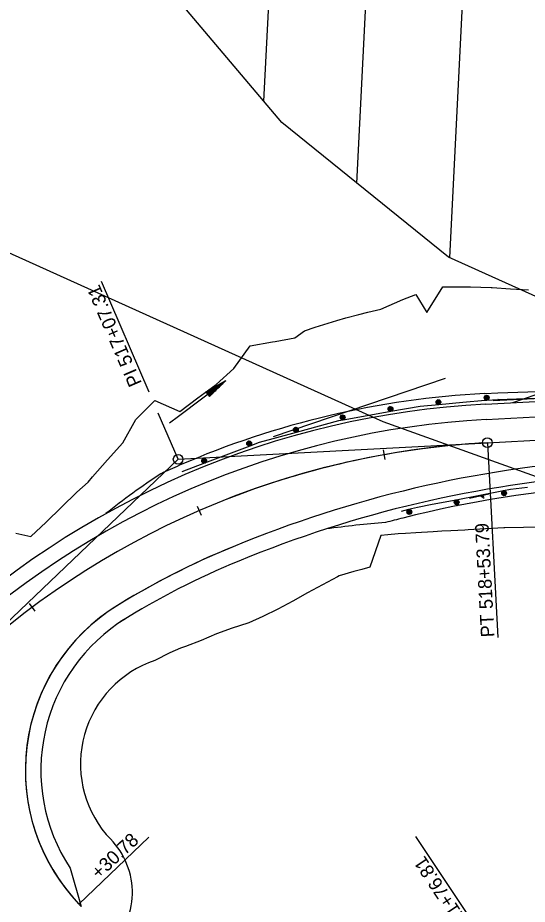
# Model space of a CAD drawing. Extents: x 1300404 to 1323571, y 234004 to 252077.
# Drawn here: x 1310230.7 to 1310493.9, y 241590.4 to 242048.3 of the extents above; entities that cross this region are included whole.
import ezdxf

# ---------------------------------------------------------------- set-up
doc = ezdxf.new("R2010")
doc.units = 0
for name, color, linetype in [('R_Const Limits', 7, 'Continuous'), ('R_Draft', 7, 'Continuous'), ('R_Floodway', 7, 'Continuous'), ('R_Flooplain', 7, 'Continuous'), ('R_Flow Arrows', 7, 'Continuous'), ('R_Guardrail', 7, 'Continuous'), ('R_Horz Alg Annot', 7, 'Continuous'), ('R_Horz Alg Annot Leader', 7, 'Continuous'), ('R_Horz Alg Minor Ticks', 7, 'Continuous'), ('R_Horz Alg Tangents', 7, 'Continuous'), ('R_Lane Edge', 7, 'Continuous'), ('R_MOT', 7, 'Continuous'), ('R_Proposed', 7, 'Continuous'), ('R_Shoulder', 7, 'Continuous')]:
    doc.layers.add(name, color=color, linetype=linetype)

msp = doc.modelspace()

# ---------------------------------------------------------------- linework, layer by layer
at = {"layer": 'R_Const Limits'}
for points in [[(1310229.82, 241782.01), (1310237.51, 241780.3), (1310245.39, 241787.82), (1310253.29, 241795.5), (1310261.33, 241803.16), (1310267.09, 241808.42), (1310269.34, 241811.12), (1310277.05, 241819.98), (1310285.03, 241828.73), (1310291.75, 241840.7), (1310301.62, 241850.57), (1310314.43, 241844.91), (1310323.7, 241852.01), (1310333.19, 241858.91), (1310342.43, 241867.1), (1310350.87, 241878.74), (1310362.35, 241880.88), (1310363.64, 241881.13), (1310373.79, 241883.01), (1310378.91, 241886.52), (1310384.43, 241888.47), (1310395.62, 241891.94), (1310400.29, 241893.23), (1310406.94, 241894.99), (1310411.64, 241896.17), (1310418.36, 241897.7), (1310429.6, 241902.77), (1310436.45, 241905.33), (1310442.11, 241896.06), (1310450.32, 241909.24), (1310452.63, 241909.27), (1310464.55, 241909.23), (1310475.29, 241908.91), (1310475.77, 241908.89), (1310485.34, 241908.3), (1310494.51, 241907.77)], [(1310501.07, 241785.09), (1310491.93, 241785.02), (1310482.4, 241784.82), (1310481.92, 241784.79), (1310472.33, 241784.29), (1310463.37, 241783.72), (1310461.63, 241783.58), (1310454.39, 241783.25), (1310449.89, 241783.03), (1310445.39, 241782.79), (1310436.37, 241782.22), (1310431.05, 241781.93), (1310427.29, 241781.73), (1310421.99, 241781.22), (1310418.25, 241780.85), (1310412.69, 241764.49), (1310408.48, 241763.36), (1310404.28, 241762.18), (1310396.85, 241760.04), (1310395.96, 241759.58), (1310388.13, 241755.41), (1310380.4, 241751.19), (1310372.78, 241746.9), (1310365.14, 241742.84), (1310357.43, 241739.07), (1310350.09, 241735.75), (1310349.63, 241735.61), (1310341.46, 241732.94), (1310333.35, 241730.05), (1310325.51, 241726.54), (1310317.4, 241723.47), (1310314.9, 241722.64), (1310309.35, 241720.2), (1310301.58, 241716.34)]]:
    msp.add_lwpolyline(points, dxfattribs=at)
msp.add_arc((1310319.65, 241662.82), 56.49, 108.6553, 220.0368, dxfattribs=at)
at = {"layer": 'R_Draft'}
for centre, radius, start, end in [((1310574.96, 241212.44), 608.93, 93.92671, 112.49959), ((1310496.44, 241396.96), 408.42, 112.2282, 121.6346), ((1310334.67, 241659.55), 100, 121.6346, 223.6667)]:
    msp.add_arc(centre, radius, start, end, dxfattribs=at)
at = {"layer": 'R_Floodway'}
for p, q in [((1310357.89, 242005.22), (1310391.15, 242669.07)), ((1310405.84, 241962.93), (1310438.79, 242620.79)), ((1310453.96, 241924.23), (1310486.44, 242572.51))]:
    msp.add_line(p, q, dxfattribs=at)
msp.add_lwpolyline([(1312749.18, 241191.87), (1312719.26, 241174.03), (1312375.34, 241167.16), (1311696.89, 241341.68), (1311497.53, 241419.47), (1311333.82, 241508.77), (1311059.08, 241652.06), (1310740.78, 241795.13), (1310453.25, 241924.55), (1310367.2, 241994.21), (1310267.81, 242111.73), (1309996.24, 242391.57), (1309869.69, 242546.75), (1309624.53, 242919.62)], dxfattribs=at)
at = {"layer": 'R_Flooplain'}
msp.add_lwpolyline([(1308850.44, 242983.42), (1308921.9, 242863.68), (1309009.78, 242685.04), (1309044.07, 242596.21), (1309055.9, 242542.38), (1309352.07, 242367.77), (1309503.16, 242292.41), (1309669.46, 242230.8), (1309815.49, 242150.85), (1309936.66, 242057.64), (1310419.39, 241839.75), (1310733.16, 241727.16), (1311043.67, 241597.79), (1311103.17, 241577.86), (1311152.77, 241553.58), (1311178, 241525.7), (1311328.48, 241486.66), (1311553.07, 241380.98), (1311870.34, 241289.99), (1312137.52, 241213.62), (1312460.11, 241035.25), (1312721.15, 240884.18), (1312883.23, 240786.49)], dxfattribs=at)
at = {"layer": 'R_Flow Arrows'}
for p, q in [((1310327.98, 241855.12), (1310338.3, 241860.94)), ((1310329.81, 241852.68), (1310338.3, 241860.94)), ((1310327.98, 241855.12), (1310329.81, 241852.68))]:
    msp.add_line(p, q, dxfattribs=at)
for points in [[(1310309.1, 241839.06), (1310313.7, 241842.53), (1310338.3, 241860.94)], [(1310328.35, 241854.63), (1310332.11, 241857.45)], [(1310328.53, 241854.39), (1310333.51, 241858.11), (1310334.18, 241858.61)], [(1310328.71, 241854.14), (1310333.69, 241857.87), (1310336.24, 241859.77)], [(1310329.08, 241853.66), (1310334.05, 241857.38), (1310336.61, 241859.28)], [(1310329.26, 241853.41), (1310334.24, 241857.14), (1310334.9, 241857.63)], [(1310328.17, 241854.87), (1310330.05, 241856.28)], [(1310329.44, 241853.17), (1310333.2, 241855.99)], [(1310329.62, 241852.93), (1310331.5, 241854.33)]]:
    msp.add_lwpolyline(points, dxfattribs=at)
at = {"layer": 'R_Guardrail'}
for p, q in [((1310486.44, 241849.55), (1310575.18, 241879.76)), ((1310362.89, 241831.94), (1310451.63, 241862.15)), ((1310476.27, 241850.53), (1310619.81, 241858.2)), ((1310476.24, 241850.95), (1310576.21, 241854.29)), ((1310448.76, 241848.72), (1310446.8, 241849.69)), ((1310473.68, 241851), (1310471.71, 241851.97)), ((1310423.99, 241845.2), (1310422.02, 241846.17)), ((1310399.28, 241840.87), (1310397.31, 241841.84)), ((1310375.13, 241834.46), (1310373.16, 241835.43)), ((1310351.02, 241827.4), (1310349.05, 241828.37)), ((1310327.78, 241818.39), (1310325.81, 241819.36)), ((1310482.68, 241801.65), (1310480.72, 241802.62)), ((1310458.16, 241797), (1310456.2, 241797.96)), ((1310469.89, 241801.38), (1310471.73, 241800.19)), ((1310469.89, 241801.38), (1310471.73, 241800.19)), ((1310433.71, 241791.98), (1310431.75, 241792.94))]:
    msp.add_line(p, q, dxfattribs=at)
for points in [[(1310474.18, 241851.86), (1310472.08, 241852.89)], [(1310474.14, 241852.43), (1310472.56, 241853.21)], [(1310423.49, 241845.02), (1310438.63, 241847.68), (1310448.22, 241848.55)], [(1310449.11, 241849.1), (1310446.89, 241850.19)], [(1310448.05, 241848.48), (1310447.04, 241848.98)], [(1310449.26, 241849.58), (1310447.17, 241850.61)], [(1310449.23, 241850.14), (1310447.64, 241850.93)], [(1310448.22, 241848.55), (1310460.67, 241849.68)], [(1310460.67, 241849.68), (1310472.18, 241850.73), (1310473.12, 241850.78)], [(1310474.02, 241851.39), (1310471.8, 241852.48)], [(1310472.97, 241850.76), (1310471.95, 241851.26)], [(1310473.12, 241850.78), (1310478.86, 241851.09), (1310478.79, 241851.08), (1310497.96, 241851.8)], [(1310411.18, 241842.85), (1310423.49, 241845.02)], [(1310424.33, 241845.59), (1310422.11, 241846.68)], [(1310423.28, 241844.96), (1310422.26, 241845.46)], [(1310424.49, 241846.06), (1310422.39, 241847.09)], [(1310424.45, 241846.63), (1310422.86, 241847.41)], [(1310374.72, 241834.26), (1310396.65, 241840.28), (1310398.87, 241840.68)], [(1310399.63, 241841.25), (1310397.41, 241842.35)], [(1310398.57, 241840.63), (1310397.56, 241841.13)], [(1310399.78, 241841.73), (1310397.69, 241842.76)], [(1310399.75, 241842.3), (1310398.16, 241843.08)], [(1310398.87, 241840.68), (1310411.18, 241842.85)], [(1310375.47, 241834.84), (1310373.25, 241835.94)], [(1310374.42, 241834.22), (1310373.4, 241834.72)], [(1310375.63, 241835.32), (1310373.53, 241836.35)], [(1310375.59, 241835.89), (1310374, 241836.67)], [(1310350.76, 241827.17), (1310355.55, 241828.99), (1310362.67, 241830.94)], [(1310362.67, 241830.94), (1310374.72, 241834.26)], [(1310327.38, 241818.31), (1310350.76, 241827.17)], [(1310351.36, 241827.78), (1310349.14, 241828.87)], [(1310350.31, 241827.16), (1310349.29, 241827.66)], [(1310351.52, 241828.26), (1310349.43, 241829.29)], [(1310351.48, 241828.83), (1310349.9, 241829.61)], [(1310315.7, 241813.89), (1310327.38, 241818.31)], [(1310328.13, 241818.77), (1310325.91, 241819.87)], [(1310327.07, 241818.15), (1310326.06, 241818.65)], [(1310328.28, 241819.25), (1310326.19, 241820.28)], [(1310328.25, 241819.82), (1310326.66, 241820.6)], [(1310481.69, 241803.93), (1310457.14, 241799.18)], [(1310483.03, 241802.04), (1310480.81, 241803.13)], [(1310483.18, 241802.51), (1310481.09, 241803.54)], [(1310483.15, 241803.08), (1310481.56, 241803.86)], [(1310494.07, 241805.59), (1310485.24, 241804.62), (1310481.69, 241803.93)], [(1310457.14, 241799.18), (1310444.87, 241796.8)], [(1310458.51, 241797.38), (1310456.29, 241798.47)], [(1310458.66, 241797.85), (1310456.57, 241798.88)], [(1310456.85, 241797.94), (1310458.81, 241796.67)], [(1310456.85, 241797.94), (1310458.81, 241796.67)], [(1310456.85, 241797.94), (1310458.81, 241796.67)], [(1310456.85, 241797.94), (1310458.81, 241796.67)], [(1310458.63, 241798.42), (1310457.04, 241799.2)], [(1310464.11, 241800.2), (1310474.08, 241802.33)], [(1310464.11, 241800.2), (1310474.08, 241802.33)], [(1310470.63, 241801.54), (1310471.58, 241800.92)], [(1310470.63, 241801.54), (1310471.58, 241800.92)], [(1310481.97, 241801.41), (1310480.96, 241801.91)], [(1310432.65, 241794.21), (1310428.84, 241793.28)], [(1310434.06, 241792.36), (1310431.84, 241793.45)], [(1310434.21, 241792.83), (1310432.12, 241793.86)], [(1310434.18, 241793.4), (1310432.59, 241794.18)], [(1310444.87, 241796.8), (1310437.2, 241795.32), (1310432.65, 241794.21)], [(1310457.45, 241796.75), (1310456.44, 241797.25)], [(1310456.82, 241797.37), (1310458.3, 241796.41)], [(1310456.82, 241797.37), (1310458.3, 241796.41)], [(1310456.82, 241797.37), (1310458.3, 241796.41)], [(1310456.82, 241797.37), (1310458.3, 241796.41)], [(1310433, 241791.73), (1310431.99, 241792.23)]]:
    msp.add_lwpolyline(points, dxfattribs=at)
for centre in [(1310472.96, 241852.03), (1310448.05, 241849.74), (1310423.27, 241846.23), (1310398.56, 241841.9), (1310374.41, 241835.48), (1310350.3, 241828.42), (1310327.06, 241819.41), (1310481.97, 241802.68), (1310457.44, 241798.02), (1310433, 241793)]:
    msp.add_circle(centre, 1.25, dxfattribs=at)
at = {"layer": 'R_Horz Alg Annot Leader'}
msp.add_line((1310262.33, 241590.5), (1310298.54, 241625.06), dxfattribs=at)
for points in [[(1310298.64, 241854.84), (1310273.94, 241912.02)], [(1310298.64, 241854.84), (1310273.94, 241912.02)], [(1310313.6, 241820.22), (1310303.29, 241844.08)], [(1310313.6, 241820.22), (1310303.29, 241844.08)], [(1310473.35, 241828.76), (1310478.73, 241728.1)], [(1310473.35, 241828.76), (1310478.73, 241728.1)], [(1310436.23, 241625.33), (1310493.94, 241538.69)], [(1310436.23, 241625.33), (1310493.94, 241538.69)]]:
    msp.add_lwpolyline(points, dxfattribs=at)
at = {"layer": 'R_Horz Alg Minor Ticks'}
for points in [[(1310419.52, 241825.02), (1310420.4, 241820.1)], [(1310419.52, 241825.02), (1310420.4, 241820.1)], [(1310323.45, 241795.99), (1310325.44, 241791.41)], [(1310323.45, 241795.99), (1310325.44, 241791.41)], [(1310236.6, 241745.72), (1310239.58, 241741.71)], [(1310236.6, 241745.72), (1310239.58, 241741.71)]]:
    msp.add_lwpolyline(points, dxfattribs=at)
at = {"layer": 'R_Horz Alg Tangents'}
for p, q in [((1310313.6, 241820.22), (1310473.35, 241828.76)), ((1310313.6, 241820.22), (1310473.35, 241828.76)), ((1310197.87, 241709.76), (1310313.6, 241820.22)), ((1310197.87, 241709.76), (1310313.6, 241820.22))]:
    msp.add_line(p, q, dxfattribs=at)
at = {"layer": 'R_Lane Edge'}
msp.add_line((1310472.71, 241840.74), (1310917.76, 241864.54), dxfattribs=at)
for centre, radius, start, end in [((1310496.44, 241396.96), 444.42, 93.0604, 133.6667), ((1310574.96, 241212.44), 608.93, 93.92671, 112.49959), ((1310496.44, 241396.96), 408.42, 112.2282, 122.0916), ((1310334.67, 241659.55), 100, 121.6346, 224.6787)]:
    msp.add_arc(centre, radius, start, end, dxfattribs=at)
at = {"layer": 'R_MOT'}
msp.add_line((1310276.4, 241626.48), (1310278.67, 241624.14), dxfattribs=at)
msp.add_arc((1310249.96, 241596.29), 40, 313.6667, 44.1225, dxfattribs=at)
at = {"layer": 'R_Proposed'}
msp.add_line((1310473.35, 241828.76), (1310918.4, 241852.55), dxfattribs=at)
msp.add_line((1310473.35, 241828.76), (1310918.4, 241852.55), dxfattribs=at)
for centre in [(1310473.35, 241828.76), (1310473.35, 241828.76), (1310313.6, 241820.22), (1310313.6, 241820.22)]:
    msp.add_circle(centre, 2.5, dxfattribs=at)
for centre, radius, start, end in [((1310496.44, 241396.96), 432.42, 93.0604, 133.6667), ((1310496.44, 241396.96), 432.42, 93.0604, 133.6667), ((1310496.44, 241396.96), 432.42, 93.0604, 111.6332), ((1310496.44, 241396.96), 432.42, 93.0604, 111.6332), ((1310496.44, 241396.96), 432.42, 94.9846, 111.6332), ((1310496.44, 241396.96), 432.42, 94.9846, 111.6332), ((1310496.44, 241396.96), 432.42, 94.9846, 111.6332), ((1310496.44, 241396.96), 432.42, 94.9846, 111.6332), ((1311023.32, 240743.92), 954.93, 108.79906, 123.66667), ((1311023.32, 240743.92), 954.93, 108.79906, 123.66667)]:
    msp.add_arc(centre, radius, start, end, dxfattribs=at)
at = {"layer": 'R_Shoulder'}
for p, q in [((1310472.28, 241848.73), (1310633.36, 241857.34)), ((1310478.67, 241854.58), (1310578.64, 241857.92)), ((1310471.99, 241854.22), (1310478.67, 241854.58)), ((1310257.78, 241609.03), (1310263.57, 241589.24))]:
    msp.add_line(p, q, dxfattribs=at)
for centre, radius, start, end in [((1310496.44, 241396.96), 457.92, 93.0604, 113.4372), ((1310496.44, 241396.96), 452.42, 93.0604, 133.6667), ((1310496.44, 241396.96), 452.42, 93.0604, 133.6667), ((1310496.44, 241396.96), 452.42, 93.0604, 133.6667), ((1310496.44, 241396.96), 457.92, 113.4372, 114.7622), ((1310560.7, 241429.62), 460.84, 123.7552, 128.1277), ((1310574.96, 241212.44), 600.93, 93.93245, 112.5014), ((1310574.96, 241212.44), 600.93, 93.93245, 112.5014), ((1310574.96, 241212.44), 595.43, 93.93245, 104.12033), ((1310574.96, 241212.44), 595.43, 104.12033, 105.00891), ((1310470.06, 241186.53), 603.05, 94.68948, 97.60926), ((1310496.44, 241396.96), 400.42, 112.2255, 122.0916), ((1310334.67, 241659.55), 92, 121.6346, 213.3062)]:
    msp.add_arc(centre, radius, start, end, dxfattribs=at)

# ---------------------------------------------------------------- texts
at = {"layer": 'R_Horz Alg Annot'}
for s, rotation, p in [('PI 517+07.31', 113.3635, (1310294.96, 241859.58)), ('PI 517+07.31', 113.3635, (1310294.96, 241859.58)), ('PT 518+53.79', 93.0604, (1310477.04, 241728.47)), ('PT 518+53.79', 93.0604, (1310477.04, 241728.47)), ('+30.78', 43.0769, (1310272.69, 241602.96)), ('PC 721+76.81', 123.6667, (1310474.11, 241565.76)), ('PC 721+76.81', 123.6667, (1310474.11, 241565.76))]:
    msp.add_text(s, height=7, rotation=rotation, dxfattribs=at).set_placement(p)

doc.saveas('drawing.dxf')
